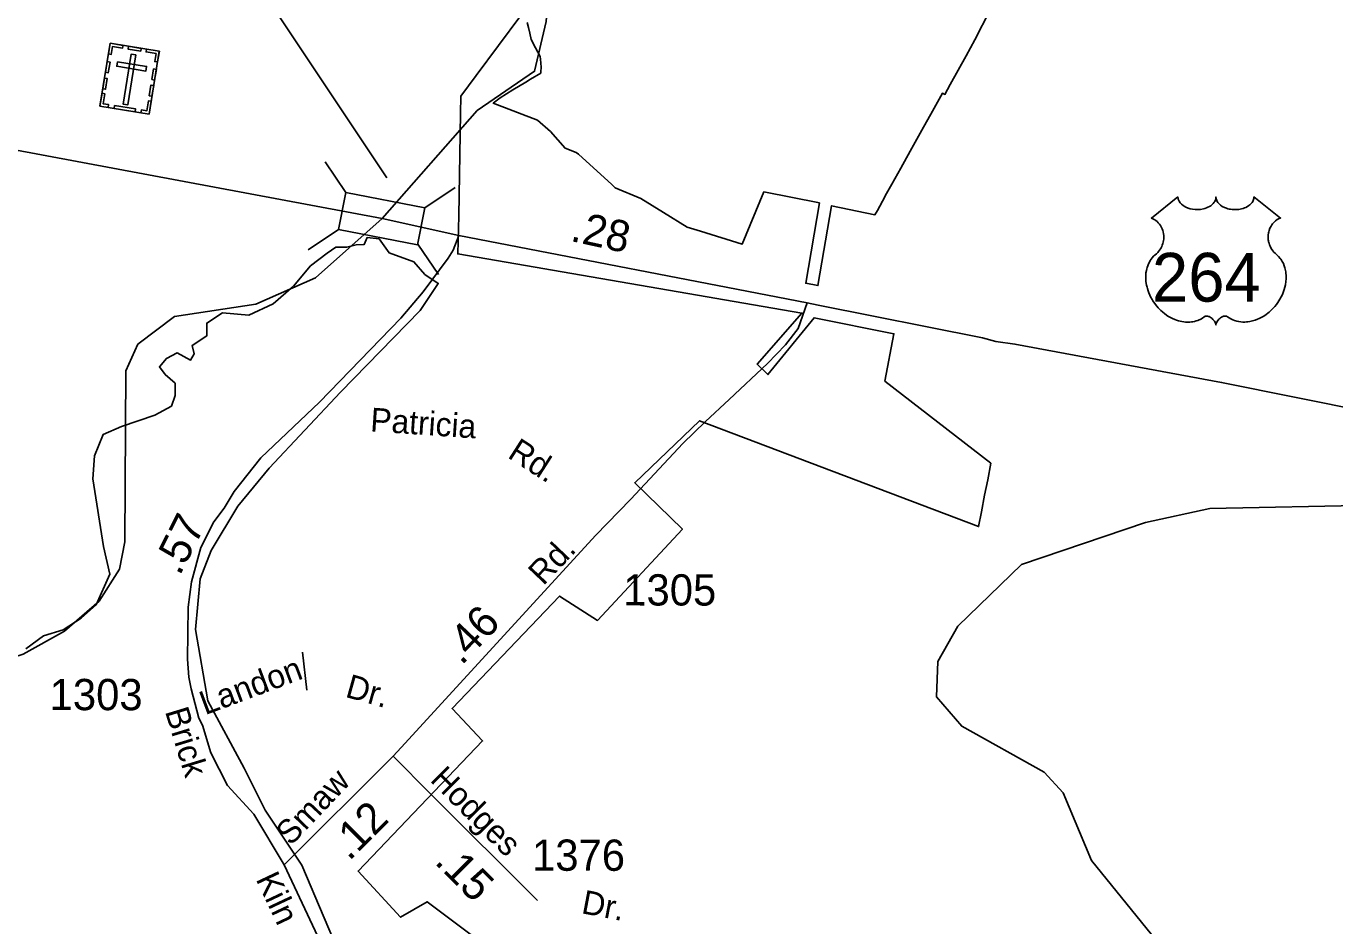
# Model space of a CAD drawing. Extents: x 2532689 to 2764727, y 536648 to 732970.
# Drawn here: x 2586089 to 2591324, y 656338 to 659937 of the extents above; entities that cross this region are included whole.
import ezdxf

# ---------------------------------------------------------------- set-up
doc = ezdxf.new("R2010")
doc.units = 0
for name, color, linetype in [('Exist Boundary Political City Limit New', 7, 'Continuous'), ('Exist Cultural Cemetery CELL', 7, 'Continuous'), ('Exist Hydrographic Creek Single Shore', 7, 'Continuous'), ('Exist Road Primary US Attributed', 7, 'Continuous'), ('Exist Road Primary US Mileage Hundredths English Label', 7, 'Continuous'), ('Exist Road Primary US Shield CELL', 7, 'Continuous'), ('Exist Road Primary US Shield Number Label', 7, 'Continuous'), ('Exist Road Primary US Structure Standard Bridge CELL', 7, 'Continuous'), ('Exist Road Primary US Structure Standard Bridge Number Label', 7, 'Continuous'), ('Exist Road Secondary Mileage Hundredths English Label', 7, 'Continuous'), ('Exist Road Secondary Type 51 Attributed', 7, 'Continuous'), ('Exist Road Secondary Type 51 Label', 7, 'Continuous'), ('Exist Road Secondary Type 51 Number Label', 7, 'Continuous'), ('Map Preparation Boundary City Limit Buffer Line', 7, 'Continuous')]:
    doc.layers.add(name, color=color, linetype=linetype)

msp = doc.modelspace()

# ---------------------------------------------------------------- linework, layer by layer
at = {"layer": 'Exist Boundary Political City Limit New'}
for points in [[(2588067.2, 659978.9), (2587888.8, 659738.9), (2587827.2, 659656.4), (2587825.8, 659587.1), (2587818.8, 659177.8), (2587815, 659025.7), (2589192, 658789.1), (2589012.2, 658585.2), (2589055.8, 658543.5), (2589240.5, 658770.9), (2589560, 658706.6), (2589523, 658516.7)], [(2589943, 660000), (2589883.8, 659881.6), (2589848.5, 659817.7), (2589816.5, 659760.8), (2589784.2, 659702.9)], [(2589784.2, 659702.9), (2589763.5, 659663.9), (2589754, 659668.6), (2589714.2, 659596.6), (2589671.8, 659520.8), (2589624.8, 659437.4), (2589586.8, 659369.4), (2589551.2, 659305.3), (2589545.8, 659295.6), (2589525, 659257.9), (2589522.8, 659253.9), (2589493.5, 659200.2), (2589483.5, 659182.6), (2589310.5, 659218.4), (2589256, 658899.5), (2589206.8, 658908.9), (2589261.5, 659229.9), (2589040, 659273.6), (2588953.2, 659065.1), (2588785.5, 659116.8), (2588732.8, 659132.9), (2588637.5, 659191.8), (2588546.8, 659247.8), (2588445, 659290.3), (2588430.8, 659303.3), (2588297.5, 659424.6), (2588289.2, 659431.9), (2588244.2, 659449.2), (2588186.2, 659515.3), (2588134.5, 659560.3), (2587957.2, 659628.6), (2587984, 659650.5), (2588034.8, 659681.8), (2588087.5, 659713.4), (2588106.5, 659724.8), (2588147, 659748.9), (2588147.5, 659754.8), (2588149, 659773.5), (2588145.8, 659805.1), (2588144.8, 659816.2), (2588126.2, 659850.4), (2588108.2, 659884), (2588102.8, 659908.7), (2588097.5, 659931.9), (2588093, 659951.8)], [(2587459.5, 655948.8), (2587191, 656580.9), (2587045, 656801.6), (2586960.8, 656968.8), (2586815.8, 657238.2), (2586765.8, 657523.4), (2586785.2, 657726.8), (2586828, 657839.2), (2586934.8, 658017.4), (2587060.8, 658168.5), (2587346, 658472.5), (2587664, 658799.7), (2587737.2, 658907.9), (2587683.8, 658944.1), (2587639.8, 658994.6), (2587540.5, 659029.8), (2587500.2, 659086.1), (2587452, 659091), (2587441.2, 659063.7), (2587408, 659061.9), (2587370.8, 659053.4), (2587327.8, 659053.4), (2587292.8, 659028.4), (2587226.2, 658978.6), (2587158.2, 658897.2), (2587076.8, 658825.8), (2586978.8, 658780.9), (2586874, 658790.9), (2586811, 658749.3), (2586811, 658697.8), (2586752.8, 658659.6), (2586761, 658626.4), (2586746, 658601.4), (2586693, 658629.7), (2586649.8, 658608.1), (2586621.5, 658574.9), (2586644.8, 658543.2), (2586684.5, 658508.4), (2586684.5, 658460.2), (2586669.8, 658417), (2586603.2, 658380.4), (2586470.2, 658335.6), (2586397.2, 658304), (2586361.8, 658217.7), (2586355.8, 658126.6), (2586398, 657855.2), (2586423.2, 657744.7), (2586368.8, 657622.6), (2586308.8, 657568.4), (2586237, 657521.9), (2586157.5, 657498.8), (2586087.8, 657446.5)], [(2589523, 658516.7), (2589946.8, 658188.9), (2589934.8, 658122.7), (2589922.5, 658061.2), (2589909.8, 657994.4), (2589898.2, 657935.5), (2588782, 658358.9), (2588523.2, 658110.8), (2588713.8, 657924.7), (2588374, 657560.2), (2588222.5, 657657.5), (2587792, 657208.2), (2587914, 657078.3), (2587416.5, 656557.6), (2587586, 656372.9), (2587692.2, 656434.8), (2588080.5, 656143.2)]]:
    msp.add_lwpolyline(points, dxfattribs=at)
at = {"layer": 'Exist Cultural Cemetery CELL'}
for points in [[(2586424.8, 659868.5), (2586621.2, 659836.4), (2586580.2, 659585.1), (2586383.7, 659617.2)], [(2586417.8, 659825.7), (2586429, 659823.9), (2586434.2, 659855.7), (2586474.2, 659849.1), (2586476, 659860.1), (2586424.8, 659868.5)], [(2586527.6, 659822), (2586509.2, 659825), (2586476.5, 659624.9), (2586495, 659621.8)], [(2586497.9, 659856.5), (2586549, 659848.2), (2586547.2, 659836.9), (2586496, 659845.3)], [(2586614.3, 659793.6), (2586603.1, 659795.4), (2586608.3, 659827.2), (2586568.3, 659833.7), (2586570.1, 659844.7), (2586621.3, 659836.3)], [(2586405.8, 659752.5), (2586412.8, 659795.3), (2586424, 659793.5), (2586417, 659750.7)], [(2586454.1, 659794.7), (2586451.1, 659776.3), (2586567.3, 659757.3), (2586570.3, 659775.8)], [(2586591.3, 659723.3), (2586598.3, 659766), (2586609.5, 659764.2), (2586602.5, 659721.5)], [(2586395, 659686.2), (2586401.9, 659729), (2586413.2, 659727.1), (2586406.2, 659684.4)], [(2586416.4, 659611.9), (2586418.2, 659623.2), (2586396.5, 659626.8), (2586403, 659666.7), (2586392, 659668.5), (2586383.7, 659617.2)], [(2586580.6, 659658.2), (2586587.6, 659701), (2586598.9, 659699.1), (2586591.9, 659656.4)], [(2586442.3, 659619.2), (2586526, 659605.6), (2586524.2, 659594.3), (2586440.4, 659608)], [(2586547.5, 659590.4), (2586549.4, 659601.8), (2586571.1, 659598.2), (2586577.6, 659638.1), (2586588.6, 659636.3), (2586580.2, 659585.1)]]:
    msp.add_lwpolyline(points, close=True, dxfattribs=at)
at = {"layer": 'Exist Hydrographic Creek Single Shore'}
for points in [[(2587246.3, 658929.8), (2587512.1, 659167.6), (2587892.2, 659599.5), (2588122.3, 659756.6), (2588168.2, 659955.4), (2588181.3, 660123.4), (2588259.3, 660408.9), (2588297.4, 660617.3)], [(2584749.4, 657062.5), (2584756.4, 657131.7), (2584847.4, 657174.8), (2584956.3, 657159.5), (2585191.3, 657080.3), (2585407.4, 657108.7), (2585711.3, 657308.2), (2586076.3, 657424.8), (2586241.3, 657516.8), (2586380.4, 657637.3), (2586461.4, 657765.4), (2586483.3, 657874.6), (2586487.4, 658557.6), (2586535.4, 658664.7), (2586682.2, 658775.7), (2587007.2, 658825), (2587246.3, 658929.8)], [(2590589.5, 656304), (2590350.4, 656599.7), (2590237.4, 656870.9), (2590160.5, 656953.1), (2589831.4, 657136.8), (2589729.5, 657254.2), (2589735.4, 657395.6), (2589815.4, 657536.7), (2590069.5, 657783.3), (2590565.5, 657951.2), (2590823.4, 658007.6), (2591481.4, 658021.1)]]:
    msp.add_lwpolyline(points, dxfattribs=at)
at = {"layer": 'Exist Road Primary US Attributed'}
msp.add_line((2587819.1, 659100.1), (2589212.5, 658830.1), dxfattribs=at)
for points in [[(2584017.3, 659827.7), (2584251.9, 659786.8), (2584949.6, 659646.5), (2587512.1, 659167.6)], [(2587512.1, 659167.6), (2587819.1, 659100.1)], [(2589212.5, 658830.1), (2589256.9, 658821), (2589913.6, 658690.4), (2589968, 658675.6), (2590044, 658665.2), (2590870.5, 658512.2), (2591752.8, 658334.4), (2592164.3, 658258.5), (2592654.4, 658169.2), (2593346.9, 658038), (2595008.7, 657715.7)]]:
    msp.add_lwpolyline(points, dxfattribs=at)
at = {"layer": 'Exist Road Primary US Shield CELL'}
msp.add_lwpolyline([(2590695.9, 659253.9), (2590696.2, 659249.5), (2590697.3, 659244.3), (2590698.1, 659241.6), (2590700.5, 659236.4), (2590704.6, 659230.3), (2590710.2, 659224.3), (2590716.5, 659219.1), (2590720.8, 659216.4), (2590728, 659212.5), (2590736.3, 659209), (2590745.4, 659206.4), (2590754.8, 659204.5), (2590765, 659203.4), (2590775.1, 659203.2), (2590786, 659204), (2590798.1, 659206.3), (2590803.7, 659207.8), (2590809.9, 659209.9), (2590815.7, 659212.3), (2590822, 659215.7), (2590827.1, 659218.9), (2590831.1, 659221.8), (2590836.7, 659227.2), (2590841.2, 659232.8), (2590843.1, 659236), (2590844.7, 659239), (2590846.9, 659245.4), (2590847.6, 659248.2), (2590848, 659254.1), (2590848.4, 659249.1), (2590848.9, 659246.1), (2590849.7, 659243.1), (2590851, 659239.9), (2590853.2, 659235.3), (2590855.7, 659231.6), (2590860.5, 659226), (2590863.4, 659223.2), (2590866.1, 659221), (2590873.3, 659216.1), (2590881.8, 659211.8), (2590885.9, 659210), (2590890.2, 659208.5), (2590895.6, 659206.8), (2590901.2, 659205.5), (2590906.7, 659204.6), (2590912.3, 659203.7), (2590918.1, 659203.3), (2590922.8, 659203.2), (2590928.6, 659203.2), (2590933.9, 659203.6), (2590939.4, 659204.2), (2590945.4, 659205.2), (2590950.3, 659206.3), (2590956.7, 659208), (2590962.4, 659210), (2590967.5, 659212.2), (2590974.1, 659215.7), (2590979.4, 659219), (2590983.3, 659222.1), (2590988, 659226.4), (2590992.4, 659231.5), (2590994.9, 659235.2), (2590996.8, 659239), (2590998.5, 659243.1), (2590999.5, 659247.3), (2591000, 659251), (2591000.1, 659254.2), (2591106.4, 659169.5), (2591103.9, 659168.6), (2591098.1, 659165.8), (2591093.5, 659163), (2591086.2, 659157.9), (2591083.1, 659155.1), (2591079.9, 659152.1), (2591077, 659149), (2591074.5, 659146), (2591071.4, 659141.8), (2591068.7, 659137.5), (2591066, 659132.8), (2591064, 659128.7), (2591060.7, 659120.2), (2591059.2, 659114.8), (2591058.2, 659110.2), (2591056.9, 659100.7), (2591056.6, 659096.2), (2591056.6, 659091.7), (2591056.8, 659087), (2591057.3, 659082.5), (2591058.1, 659077.8), (2591058.8, 659073.6), (2591060.2, 659068.5), (2591062, 659062.6), (2591064.4, 659056.9), (2591069.2, 659047.7), (2591075.5, 659038.3), (2591079.9, 659033), (2591084.3, 659028.5), (2591090.9, 659022.9), (2591094.4, 659019.8), (2591098.5, 659015.7), (2591105.2, 659008), (2591107.9, 659004.4), (2591110.6, 659000.3), (2591113.1, 658996.1), (2591115.6, 658991.5), (2591117.6, 658987.6), (2591121.4, 658978.5), (2591124.1, 658969.6), (2591125.3, 658965), (2591127.3, 658954.6), (2591128.1, 658949.4), (2591128.9, 658939.2), (2591128.9, 658926.9), (2591128, 658915.2), (2591125.8, 658901.6), (2591124, 658893.5), (2591121.2, 658884), (2591118.5, 658875.7), (2591113.6, 658863.6), (2591109.3, 658854.8), (2591103.7, 658844.5), (2591099.9, 658838.3), (2591095.4, 658831.7), (2591089.8, 658824), (2591083.3, 658815.8), (2591075.5, 658807.2), (2591069.1, 658800.9), (2591060.8, 658793.5), (2591055.8, 658789.3), (2591048.7, 658783.9), (2591038.9, 658777.4), (2591029.2, 658771.8), (2591021, 658767.6), (2591013.7, 658764.5), (2591004.3, 658760.9), (2590988.6, 658756.6), (2590982.9, 658755.4), (2590976.1, 658754.4), (2590969.8, 658753.7), (2590963.6, 658753.3), (2590955.3, 658753.3), (2590947.1, 658754), (2590939.3, 658755.1), (2590931.2, 658756.8), (2590922.8, 658759.3), (2590915.1, 658762.3), (2590907.3, 658766.2), (2590894.1, 658774.4), (2590890.3, 658776.5), (2590888.2, 658777), (2590883.1, 658777.3), (2590878.4, 658776.3), (2590873.5, 658774.3), (2590870.5, 658772.8), (2590866.6, 658770.2), (2590863.6, 658767.8), (2590859.9, 658764.3), (2590857.4, 658761.4), (2590855.5, 658759.2), (2590851.8, 658753.3), (2590850.5, 658750.6), (2590849.1, 658747), (2590847.9, 658741.7), (2590846.2, 658748.4), (2590844.3, 658752.8), (2590842, 658756.6), (2590839.7, 658759.9), (2590836, 658764.1), (2590832.6, 658767.4), (2590828.6, 658770.6), (2590824.3, 658773.2), (2590820.9, 658775), (2590817.8, 658776.1), (2590814, 658777.1), (2590810.8, 658777.3), (2590808.2, 658777.3), (2590804.7, 658776.5), (2590799.9, 658773), (2590795.3, 658769.9), (2590790.4, 658766.8), (2590784.5, 658763.6), (2590780.2, 658761.6), (2590775, 658759.6), (2590769, 658757.6), (2590762.5, 658755.9), (2590755.7, 658754.6), (2590749.8, 658753.7), (2590743.5, 658753.1), (2590737.8, 658752.9), (2590731.8, 658753), (2590726.2, 658753.4), (2590719.8, 658754), (2590711.7, 658755.2), (2590705.1, 658756.7), (2590698.1, 658758.6), (2590690.8, 658760.8), (2590683.1, 658763.8), (2590673.5, 658768), (2590666.7, 658771.4), (2590656.1, 658777.5), (2590643.7, 658786.1), (2590634.3, 658793.7), (2590627.5, 658799.9), (2590617.3, 658810.2), (2590611.4, 658817), (2590602.1, 658829), (2590596.1, 658837.8), (2590592.3, 658844.2), (2590586.6, 658854.5), (2590583.5, 658860.9), (2590579.5, 658870.3), (2590576.3, 658878.9), (2590573.7, 658887.1), (2590572.3, 658892.3), (2590570.3, 658901.4), (2590569, 658907.9), (2590567.9, 658916.8), (2590567.2, 658926.1), (2590567.1, 658934.7), (2590567.3, 658941.9), (2590568.1, 658950.2), (2590569.5, 658959.1), (2590571.2, 658966.7), (2590572.8, 658972.1), (2590575, 658978.8), (2590578, 658986.1), (2590581.5, 658993.2), (2590584.9, 658999), (2590589.1, 659005.3), (2590593.2, 659010.6), (2590598.6, 659016.5), (2590604.3, 659021.9), (2590609.5, 659026.1), (2590615.6, 659032.2), (2590618.8, 659035.8), (2590622.7, 659040.9), (2590625.8, 659045.6), (2590628.2, 659049.8), (2590631.4, 659056), (2590633.4, 659060.7), (2590635.8, 659067.8), (2590637.1, 659072.9), (2590638.3, 659079.3), (2590639.1, 659085.4), (2590639.4, 659093), (2590639.3, 659099.3), (2590638.4, 659106.7), (2590637.1, 659113.7), (2590635.4, 659119.8), (2590632.8, 659126.9), (2590630.3, 659132), (2590626.3, 659139), (2590621.7, 659145.5), (2590617.1, 659150.7), (2590612.4, 659155.4), (2590607.8, 659159), (2590603.5, 659162), (2590598.1, 659165.3), (2590592.9, 659167.9), (2590589.7, 659169.2)], close=True, dxfattribs=at)
at = {"layer": 'Exist Road Primary US Structure Standard Bridge CELL'}
for p, q in [((2587284.5, 659393.7), (2587366.9, 659271.8)), ((2587683.1, 659209.9), (2587805.1, 659292.2)), ((2587216.3, 659041.7), (2587338.3, 659124)), ((2587655.1, 659065.4), (2587737.5, 658943.5))]:
    msp.add_line(p, q, dxfattribs=at)
msp.add_lwpolyline([(2587366.9, 659271.8), (2587683.3, 659210.5), (2587654.6, 659062.8), (2587338.3, 659124)], close=True, dxfattribs=at)
at = {"layer": 'Exist Road Primary US Structure Standard Bridge Number Label'}
msp.add_line((2587530.9, 659330.3), (2586744.7, 660511.2), dxfattribs=at)
at = {"layer": 'Exist Road Secondary Type 51 Attributed'}
msp.add_line((2587120.6, 656581.9), (2587556.1, 657016.5), dxfattribs=at)
for points in [[(2587819.1, 659100.1), (2587797, 659040.4), (2587777.3, 659008.8), (2587676.1, 658874.1), (2587587.8, 658768.8), (2587262.4, 658432.8), (2587026.8, 658210.1), (2586921.2, 658076.2), (2586880.6, 658009.2), (2586839.8, 657954.4), (2586787.8, 657851.5), (2586750.4, 657714.7), (2586736.4, 657612.4), (2586734.4, 657404.4), (2586739.9, 657332.4), (2586748.7, 657286.5), (2586779, 657169.2), (2586793.6, 657141.6), (2586827.7, 657030), (2586894.3, 656899.4), (2586998.8, 656785.4), (2587120.6, 656581.9)], [(2587556.1, 657016.5), (2587605.2, 657069.4), (2588366.1, 657899.6), (2588507.7, 658045.1), (2588715.6, 658267), (2588806.4, 658355.3), (2588900.7, 658443.4), (2589054.7, 658588.2), (2589126.2, 658662.3), (2589176.8, 658727.2), (2589212.5, 658830.1)], [(2587556.1, 657016.5), (2587707.9, 656864.9), (2588133.5, 656439.8)], [(2587120.6, 656581.9), (2587316.7, 656165.6), (2587424.3, 655933)]]:
    msp.add_lwpolyline(points, dxfattribs=at)
at = {"layer": 'Exist Road Secondary Type 51 Label'}
msp.add_lwpolyline([(2587193.8, 657433.3), (2587211.5, 657281.3)], dxfattribs=at)
at = {"layer": 'Map Preparation Boundary City Limit Buffer Line'}
for points in [[(2588067.2, 659978.9), (2587888.8, 659738.9), (2587827.2, 659656.4), (2587825.8, 659587.1), (2587818.8, 659177.8), (2587815, 659025.7), (2589192, 658789.1), (2589012.2, 658585.2), (2589055.8, 658543.5), (2589240.5, 658770.9), (2589560, 658706.6), (2589523, 658516.7)], [(2589943, 660000), (2589883.8, 659881.6), (2589848.5, 659817.7), (2589816.5, 659760.8), (2589784.2, 659702.9)], [(2589784.2, 659702.9), (2589763.5, 659663.9), (2589754, 659668.6), (2589714.2, 659596.6), (2589671.8, 659520.8), (2589624.8, 659437.4), (2589586.8, 659369.4), (2589551.2, 659305.3), (2589545.8, 659295.6), (2589525, 659257.9), (2589522.8, 659253.9), (2589493.5, 659200.2), (2589483.5, 659182.6), (2589310.5, 659218.4), (2589256, 658899.5), (2589206.8, 658908.9), (2589261.5, 659229.9), (2589040, 659273.6), (2588953.2, 659065.1), (2588785.5, 659116.8), (2588732.8, 659132.9), (2588637.5, 659191.8), (2588546.8, 659247.8), (2588445, 659290.3), (2588430.8, 659303.3), (2588297.5, 659424.6), (2588289.2, 659431.9), (2588244.2, 659449.2), (2588186.2, 659515.3), (2588134.5, 659560.3), (2587957.2, 659628.6), (2587984, 659650.5), (2588034.8, 659681.8), (2588087.5, 659713.4), (2588106.5, 659724.8), (2588147, 659748.9), (2588147.5, 659754.8), (2588149, 659773.5), (2588145.8, 659805.1), (2588144.8, 659816.2), (2588126.2, 659850.4), (2588108.2, 659884), (2588102.8, 659908.7), (2588097.5, 659931.9), (2588093, 659951.8)], [(2587459.5, 655948.8), (2587191, 656580.9), (2587045, 656801.6), (2586960.8, 656968.8), (2586815.8, 657238.2), (2586765.8, 657523.4), (2586785.2, 657726.8), (2586828, 657839.2), (2586934.8, 658017.4), (2587060.8, 658168.5), (2587346, 658472.5), (2587664, 658799.7), (2587737.2, 658907.9), (2587683.8, 658944.1), (2587639.8, 658994.6), (2587540.5, 659029.8), (2587500.2, 659086.1), (2587452, 659091), (2587441.2, 659063.7), (2587408, 659061.9), (2587370.8, 659053.4), (2587327.8, 659053.4), (2587292.8, 659028.4), (2587226.2, 658978.6), (2587158.2, 658897.2), (2587076.8, 658825.8), (2586978.8, 658780.9), (2586874, 658790.9), (2586811, 658749.3), (2586811, 658697.8), (2586752.8, 658659.6), (2586761, 658626.4), (2586746, 658601.4), (2586693, 658629.7), (2586649.8, 658608.1), (2586621.5, 658574.9), (2586644.8, 658543.2), (2586684.5, 658508.4), (2586684.5, 658460.2), (2586669.8, 658417), (2586603.2, 658380.4), (2586470.2, 658335.6), (2586397.2, 658304), (2586361.8, 658217.7), (2586355.8, 658126.6), (2586398, 657855.2), (2586423.2, 657744.7), (2586368.8, 657622.6), (2586308.8, 657568.4), (2586237, 657521.9), (2586157.5, 657498.8), (2586087.8, 657446.5)], [(2589523, 658516.7), (2589946.8, 658188.9), (2589934.8, 658122.7), (2589922.5, 658061.2), (2589909.8, 657994.4), (2589898.2, 657935.5), (2588782, 658358.9), (2588523.2, 658110.8), (2588713.8, 657924.7), (2588374, 657560.2), (2588222.5, 657657.5), (2587792, 657208.2), (2587914, 657078.3), (2587416.5, 656557.6), (2587586, 656372.9), (2587692.2, 656434.8), (2588080.5, 656143.2)]]:
    msp.add_lwpolyline(points, dxfattribs=at)

# ---------------------------------------------------------------- texts
at = {"layer": 'Exist Road Primary US Mileage Hundredths English Label'}
msp.add_text('.28', height=125, rotation=347.6695, dxfattribs=at).set_placement((2588261.7, 659078.3))
at = {"layer": 'Exist Road Primary US Shield Number Label'}
msp.add_text('264', height=195, dxfattribs=at).set_placement((2590592, 658835.1))
at = {"layer": 'Exist Road Secondary Mileage Hundredths English Label'}
for s, rotation, p in [('.57', 63.1409, (2586702.8, 657735.3)), ('.46', 46.3385, (2587830.6, 657377.5)), ('.12', 44.8806, (2587380.6, 656595.3)), ('.15', 314.9762, (2587718.1, 656590.5))]:
    msp.add_text(s, height=125, rotation=rotation, dxfattribs=at).set_placement(p)
at = {"layer": 'Exist Road Secondary Type 51 Label'}
for s, rotation, p in [('Patricia', 356.1139, (2587463.2, 658316.5)), ('Rd.', 327.3209, (2588010.1, 658213.6)), ('Rd.', 46.3985, (2588157.1, 657696.5)), ('Landon', 20.4496, (2586804.3, 657180.6)), ('Dr.', 344.3801, (2587361.3, 657254.9)), ('Brick', 286.9799, (2586643.2, 657196.5)), ('Smaw', 46.3985, (2587146.7, 656655.2)), ('Hodges', 315.0362, (2587700.3, 656918.8)), ('Kiln', 295.2272, (2587005.9, 656525.5)), ('Dr.', 349.2898, (2588306.2, 656389.2))]:
    msp.add_text(s, height=95, rotation=rotation, dxfattribs=at).set_placement(p)
at = {"layer": 'Exist Road Secondary Type 51 Number Label'}
for s, p in [('1305', (2588477.1, 657619.7)), ('1303', (2586182.4, 657201.1)), ('1376', (2588112.2, 656558.7))]:
    msp.add_text(s, height=125, rotation=359.94, dxfattribs=at).set_placement(p)

doc.saveas('drawing.dxf')
